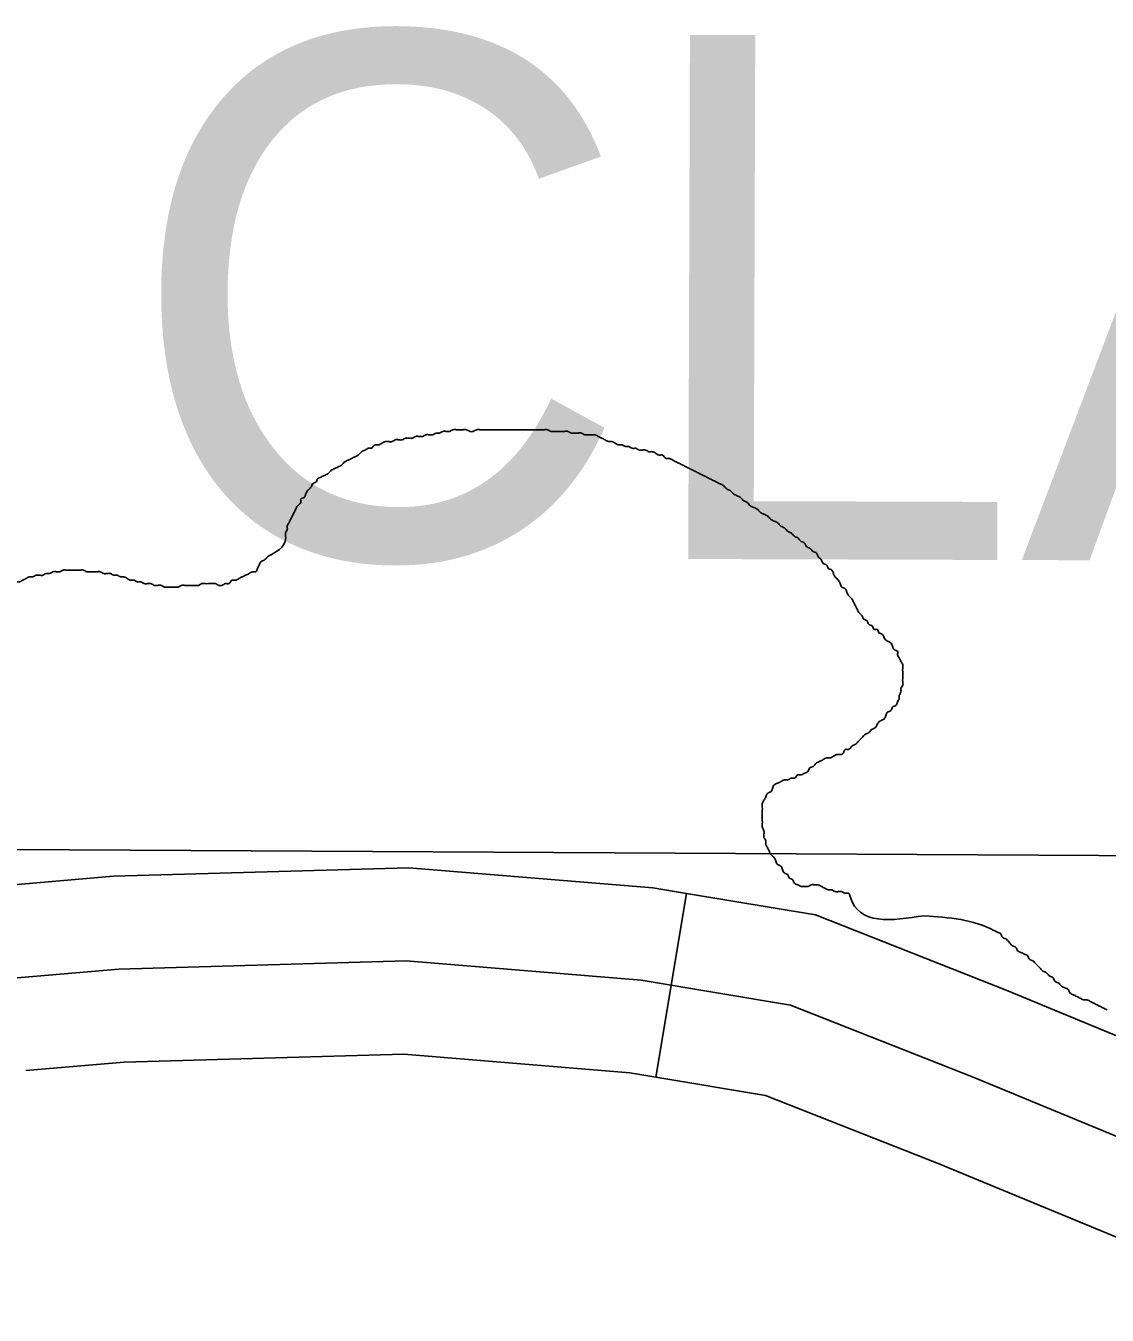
# Model space of a CAD drawing. Extents: x 813775 to 1157140, y 1757555 to 1979907.
# Drawn here: x 1000963 to 1002706, y 1874718 to 1876796 of the extents above; entities that cross this region are included whole.
import ezdxf

# ---------------------------------------------------------------- set-up
doc = ezdxf.new("R2010")
doc.units = 0
for name, color, linetype in [('Level 35', 7, 'Continuous'), ('Level 4', 7, 'Continuous'), ('Level 41', 7, 'Continuous'), ('Level 45', 7, 'Continuous')]:
    doc.layers.add(name, color=color, linetype=linetype)

msp = doc.modelspace()

# ---------------------------------------------------------------- linework, layer by layer
at = {"layer": 'Level 35'}
msp.add_lwpolyline([(1003301.2, 1874718.1), (1002900.1, 1874932.3), (1002490, 1875101.8), (1002195.8, 1875217.8), (1001955.1, 1875258), (1001576.2, 1875289.2), (1001112.6, 1875275.8), (1000747.1, 1875244.6), (1000091.8, 1875226.7), (999231.5, 1875204.4), (998883.8, 1875208.9), (998776.8, 1875244.6), (998710, 1875307.1), (998562.9, 1875458.8), (998518.3, 1875503.4), (998371.2, 1875521.2), (998054.7, 1875516.8), (997319.2, 1875534.6), (996928.1, 1875547)], dxfattribs=at)
for points in [[(1002011.3, 1876093.6), (1002005.9, 1876096.3), (1002000.4, 1876099.1), (1001995, 1876099.1), (1001989.5, 1876104.5), (1001984.1, 1876104.5), (1001978.6, 1876107.3), (1001973.1, 1876110), (1001967.7, 1876110), (1001962.2, 1876112.7), (1001956.8, 1876112.7), (1001951.3, 1876112.7), (1001945.9, 1876115.4), (1001940.4, 1876115.4), (1001935, 1876118.2), (1001929.5, 1876118.2), (1001924.1, 1876120.9), (1001918.6, 1876120.9), (1001913.2, 1876123.6), (1001907.7, 1876126.3), (1001902.3, 1876126.3), (1001896.8, 1876129.1), (1001891.4, 1876131.8), (1001885.9, 1876134.5), (1001880.5, 1876137.2), (1001875, 1876137.2), (1001869.6, 1876137.2), (1001864.1, 1876137.2), (1001858.7, 1876140), (1001853.2, 1876140), (1001847.8, 1876140), (1001842.3, 1876140), (1001836.9, 1876142.7), (1001831.4, 1876142.7), (1001826, 1876142.7), (1001820.5, 1876142.7), (1001815.1, 1876142.7), (1001809.6, 1876142.7), (1001804.2, 1876145.4), (1001798.7, 1876145.4), (1001793.3, 1876145.4), (1001787.8, 1876145.4), (1001782.4, 1876145.4), (1001776.9, 1876145.4), (1001771.4, 1876145.4), (1001766, 1876145.4), (1001760.5, 1876145.4), (1001755.1, 1876145.4), (1001749.6, 1876145.4), (1001744.2, 1876145.4), (1001738.7, 1876145.4), (1001733.3, 1876145.4), (1001727.8, 1876145.4), (1001722.4, 1876145.4), (1001716.9, 1876145.4), (1001711.5, 1876145.4), (1001706, 1876145.4), (1001700.6, 1876145.4), (1001695.1, 1876145.4), (1001689.7, 1876145.4), (1001684.2, 1876142.7), (1001678.8, 1876142.7), (1001673.3, 1876145.4), (1001667.9, 1876145.4), (1001662.4, 1876145.4), (1001657, 1876145.4), (1001651.5, 1876145.4), (1001646.1, 1876142.7), (1001640.6, 1876142.7), (1001635.2, 1876142.7), (1001629.7, 1876140), (1001624.3, 1876140), (1001618.8, 1876137.2), (1001613.4, 1876137.2), (1001607.9, 1876137.2), (1001602.5, 1876134.5), (1001597, 1876134.5), (1001591.6, 1876134.5), (1001586.1, 1876131.8), (1001580.6, 1876131.8), (1001575.2, 1876131.8), (1001569.7, 1876129.1), (1001564.3, 1876129.1), (1001558.8, 1876129.1), (1001553.4, 1876126.3), (1001547.9, 1876126.3), (1001542.5, 1876126.3), (1001537, 1876123.6), (1001531.6, 1876120.9), (1001526.1, 1876120.9), (1001520.7, 1876115.4)], [(1001520.7, 1876115.4), (1001515.2, 1876115.4), (1001509.8, 1876112.7), (1001504.3, 1876110), (1001498.9, 1876104.5), (1001493.4, 1876101.8), (1001488, 1876099.1), (1001482.5, 1876096.3), (1001477.1, 1876093.6), (1001471.6, 1876088.2), (1001466.2, 1876085.4), (1001460.7, 1876082.7), (1001455.3, 1876080), (1001449.8, 1876074.5), (1001444.4, 1876071.8), (1001438.9, 1876069.1), (1001433.5, 1876066.3), (1001430.7, 1876060.9), (1001425.3, 1876058.2), (1001422.6, 1876052.7), (1001417.1, 1876047.3), (1001414.4, 1876041.8), (1001411.7, 1876036.3), (1001406.2, 1876033.6), (1001406.2, 1876028.2), (1001400.8, 1876022.7), (1001398, 1876017.3), (1001395.3, 1876011.8), (1001392.6, 1876006.4), (1001389.8, 1876000.9), (1001387.1, 1875995.4), (1001384.4, 1875990), (1001384.4, 1875984.5), (1001381.7, 1875979.1), (1001381.7, 1875973.6), (1001381.7, 1875968.2), (1001352.8, 1875940.9)], [(1002371.1, 1875711.8), (1002371.1, 1875717.3), (1002373.8, 1875722.7), (1002373.8, 1875728.2), (1002376.6, 1875733.6), (1002376.6, 1875739.1), (1002376.6, 1875744.6), (1002376.6, 1875750), (1002376.6, 1875755.5), (1002376.6, 1875760.9), (1002376.6, 1875766.4), (1002373.8, 1875771.8), (1002371.1, 1875777.3), (1002368.4, 1875782.7), (1002368.4, 1875788.2), (1002362.9, 1875790.9), (1002360.2, 1875796.4), (1002357.5, 1875801.8), (1002352, 1875804.6), (1002346.6, 1875810), (1002343.8, 1875815.5), (1002338.4, 1875818.2), (1002335.7, 1875823.6), (1002330.2, 1875823.6), (1002327.5, 1875829.1), (1002322, 1875831.8), (1002319.3, 1875837.3), (1002313.9, 1875840), (1002311.1, 1875845.5), (1002305.7, 1875850.9), (1002303, 1875856.4), (1002300.2, 1875861.8), (1002297.5, 1875867.3), (1002294.8, 1875872.7), (1002289.3, 1875878.2), (1002286.6, 1875883.6), (1002283.9, 1875889.1), (1002278.4, 1875891.8), (1002275.7, 1875897.3), (1002273, 1875902.7), (1002267.5, 1875908.2), (1002264.8, 1875913.6), (1002262.1, 1875919.1), (1002256.6, 1875921.8), (1002253.9, 1875927.3), (1002248.4, 1875930), (1002245.7, 1875935.4), (1002240.3, 1875940.9), (1002237.5, 1875946.4), (1002232.1, 1875949.1), (1002226.6, 1875954.5), (1002221.2, 1875957.3), (1002218.5, 1875962.7), (1002213, 1875965.4), (1002207.6, 1875970.9), (1002202.1, 1875973.6), (1002196.7, 1875979.1), (1002191.2, 1875981.8), (1002185.8, 1875987.3), (1002180.3, 1875990), (1002174.9, 1875995.4), (1002169.4, 1875998.2), (1002163.9, 1876000.9), (1002158.5, 1876006.4), (1002153, 1876009.1), (1002147.6, 1876011.8), (1002142.1, 1876017.3), (1002136.7, 1876020), (1002131.2, 1876022.7), (1002125.8, 1876028.2), (1002120.3, 1876030.9), (1002114.9, 1876036.3), (1002109.4, 1876039.1), (1002104, 1876041.8), (1002098.5, 1876047.3), (1002093.1, 1876050), (1002087.6, 1876055.4), (1002082.2, 1876058.2), (1002076.7, 1876060.9), (1002071.3, 1876063.6), (1002065.8, 1876066.3), (1002060.4, 1876069.1), (1002054.9, 1876071.8), (1002049.5, 1876074.5), (1002044, 1876077.3), (1002038.6, 1876080), (1002033.1, 1876082.7), (1002027.7, 1876085.4), (1002022.2, 1876088.2), (1002016.8, 1876090.9), (1002011.3, 1876093.6)], [(1001358.2, 1875943.6), (1001352.8, 1875940.9), (1001347.3, 1875935.4), (1001341.9, 1875932.7), (1001339.1, 1875927.3), (1001336.4, 1875921.8), (1001333.7, 1875916.4), (1001328.2, 1875916.4), (1001322.8, 1875913.6), (1001317.3, 1875910.9), (1001311.9, 1875908.2), (1001306.4, 1875905.5), (1001301, 1875902.7), (1001295.5, 1875902.7), (1001290.1, 1875897.3), (1001284.6, 1875897.3), (1001279.2, 1875894.5), (1001273.7, 1875894.5), (1001268.3, 1875897.3), (1001262.8, 1875897.3), (1001257.4, 1875897.3), (1001251.9, 1875897.3), (1001246.5, 1875897.3), (1001241, 1875894.5), (1001235.6, 1875894.5), (1001230.1, 1875894.5), (1001224.7, 1875894.5), (1001219.2, 1875894.5), (1001213.8, 1875894.5), (1001208.3, 1875891.8), (1001202.9, 1875891.8), (1001197.4, 1875891.8), (1001192, 1875891.8), (1001186.5, 1875891.8), (1001181.1, 1875894.5), (1001175.6, 1875894.5), (1001170.2, 1875894.5), (1001164.7, 1875897.3), (1001159.2, 1875897.3), (1001153.8, 1875897.3), (1001148.3, 1875900), (1001142.9, 1875900), (1001137.4, 1875902.7), (1001132, 1875902.7), (1001126.5, 1875905.5), (1001121.1, 1875908.2), (1001115.6, 1875908.2), (1001110.2, 1875910.9), (1001104.7, 1875910.9), (1001099.3, 1875913.6), (1001093.8, 1875913.6), (1001088.4, 1875913.6), (1001082.9, 1875916.4), (1001077.5, 1875916.4), (1001072, 1875916.4), (1001066.6, 1875916.4), (1001061.1, 1875916.4), (1001055.7, 1875919.1), (1001050.2, 1875919.1), (1001044.8, 1875919.1), (1001039.3, 1875919.1), (1001033.9, 1875919.1), (1001028.4, 1875919.1), (1001023, 1875919.1), (1001017.5, 1875916.4), (1001012.1, 1875916.4), (1001006.6, 1875916.4), (1001001.2, 1875913.6), (1000995.7, 1875913.6), (1000990.3, 1875910.9), (1000984.8, 1875910.9), (1000979.4, 1875910.9), (1000973.9, 1875908.2), (1000968.5, 1875908.2), (1000963, 1875905.5), (1000957.5, 1875902.7), (1000952.1, 1875900), (1000946.6, 1875900), (1000941.2, 1875897.3), (1000935.7, 1875894.5), (1000930.3, 1875894.5), (1000924.8, 1875894.5), (1000919.4, 1875891.8), (1000913.9, 1875891.8), (1000908.5, 1875891.8), (1000903, 1875889.1), (1000897.6, 1875889.1), (1000892.1, 1875889.1), (1000886.7, 1875891.8), (1000881.2, 1875891.8), (1000875.8, 1875891.8)], [(1002411.7, 1875362), (1002292.1, 1875392.8), (1002289.3, 1875398.2), (1002283.9, 1875398.2), (1002278.4, 1875400.9), (1002273, 1875400.9), (1002267.5, 1875400.9), (1002262.1, 1875403.7), (1002256.6, 1875403.7), (1002251.2, 1875406.4), (1002245.7, 1875409.1), (1002240.3, 1875411.9), (1002234.8, 1875411.9), (1002229.4, 1875411.9), (1002223.9, 1875409.1), (1002218.5, 1875409.1), (1002213, 1875409.1), (1002207.6, 1875411.9), (1002202.1, 1875414.6), (1002199.4, 1875420), (1002193.9, 1875422.8), (1002191.2, 1875428.2), (1002185.8, 1875430.9), (1002183, 1875436.4), (1002180.3, 1875441.9), (1002174.9, 1875444.6), (1002172.1, 1875450), (1002169.4, 1875455.5), (1002163.9, 1875460.9), (1002161.2, 1875466.4), (1002158.5, 1875471.9), (1002155.8, 1875477.3), (1002155.8, 1875482.8), (1002153, 1875488.2), (1002153, 1875493.7), (1002153, 1875499.1), (1002150.3, 1875504.6), (1002150.3, 1875510), (1002150.3, 1875515.5), (1002150.3, 1875520.9), (1002150.3, 1875526.4), (1002150.3, 1875531.8), (1002150.3, 1875537.3), (1002150.3, 1875542.8), (1002153, 1875548.2), (1002155.8, 1875553.7), (1002158.5, 1875559.1), (1002163.9, 1875561.8), (1002166.7, 1875567.3), (1002169.4, 1875572.8), (1002174.9, 1875575.5), (1002180.3, 1875578.2), (1002185.8, 1875580.9), (1002191.2, 1875580.9), (1002196.7, 1875583.7), (1002202.1, 1875583.7), (1002207.6, 1875589.1), (1002213, 1875589.1), (1002218.5, 1875591.8), (1002223.9, 1875594.6), (1002226.6, 1875600), (1002232.1, 1875602.7), (1002237.5, 1875608.2), (1002243, 1875610.9), (1002248.4, 1875613.7), (1002253.9, 1875616.4), (1002259.3, 1875616.4), (1002264.8, 1875619.1), (1002270.3, 1875621.8), (1002275.7, 1875621.8), (1002281.2, 1875624.6), (1002283.9, 1875630), (1002289.3, 1875630), (1002294.8, 1875635.5), (1002300.2, 1875638.2), (1002305.7, 1875643.7), (1002311.1, 1875649.1), (1002316.6, 1875654.6), (1002322, 1875657.3), (1002327.5, 1875662.7), (1002332.9, 1875665.5), (1002335.7, 1875670.9), (1002341.1, 1875676.4), (1002346.6, 1875679.1), (1002349.3, 1875684.6), (1002352, 1875690), (1002357.5, 1875692.7), (1002360.2, 1875698.2), (1002365.7, 1875700.9), (1002368.4, 1875706.4), (1002371.1, 1875711.8)], [(1002706.4, 1875210.1), (1002700.9, 1875212.8), (1002695.5, 1875215.6), (1002690, 1875218.3), (1002684.6, 1875221), (1002679.1, 1875223.8), (1002673.7, 1875226.5), (1002668.2, 1875226.5), (1002662.7, 1875229.2), (1002657.3, 1875231.9), (1002651.8, 1875234.7), (1002646.4, 1875237.4), (1002643.7, 1875242.8), (1002638.2, 1875245.6), (1002632.8, 1875248.3), (1002627.3, 1875253.7), (1002621.9, 1875256.5), (1002619.1, 1875261.9), (1002613.7, 1875264.7), (1002608.2, 1875270.1), (1002602.8, 1875272.8), (1002597.3, 1875278.3), (1002591.9, 1875283.7), (1002586.4, 1875289.2), (1002581, 1875291.9), (1002578.3, 1875297.4), (1002572.8, 1875300.1), (1002567.3, 1875302.8), (1002561.9, 1875305.6), (1002559.2, 1875311), (1002553.7, 1875313.7), (1002548.3, 1875319.2), (1002542.8, 1875324.7), (1002537.4, 1875327.4), (1002534.6, 1875332.8), (1002529.2, 1875335.6), (1002523.7, 1875338.3), (1002411.7, 1875362)]]:
    msp.add_spline(points, degree=3, dxfattribs=at)
at = {"layer": 'Level 4'}
msp.add_lwpolyline([(999080.7, 1875479.2), (1005523.7, 1875443.4)], dxfattribs=at)
at = {"layer": 'Level 45'}
msp.add_line((1002028, 1875397.9), (1001978.6, 1875102), dxfattribs=at)
for points in [[(1002028, 1875397.9), (1001973.6, 1875407), (1001580.2, 1875439.4), (1001104, 1875425.6), (1000937.3, 1875411.4)], [(1003059.7, 1875017.1), (1002964.2, 1875068.1), (1002546.1, 1875240.9), (1002236.1, 1875363.2), (1002028, 1875397.9)], [(1001978.6, 1875102), (1001936.5, 1875109), (1001572.2, 1875139), (1001121.2, 1875126), (1000962.8, 1875112.5)], [(1002918.4, 1874752.4), (1002835.9, 1874796.5), (1002433.8, 1874962.7), (1002155.5, 1875072.5), (1001978.6, 1875102)]]:
    msp.add_lwpolyline(points, dxfattribs=at)

# ---------------------------------------------------------------- texts
at = {"layer": 'Level 41'}
msp.add_text('CLARK COUNTY', height=844.798, rotation=359.8185, dxfattribs=at).set_placement((1001122.4, 1875939.9))

doc.saveas('drawing.dxf')
